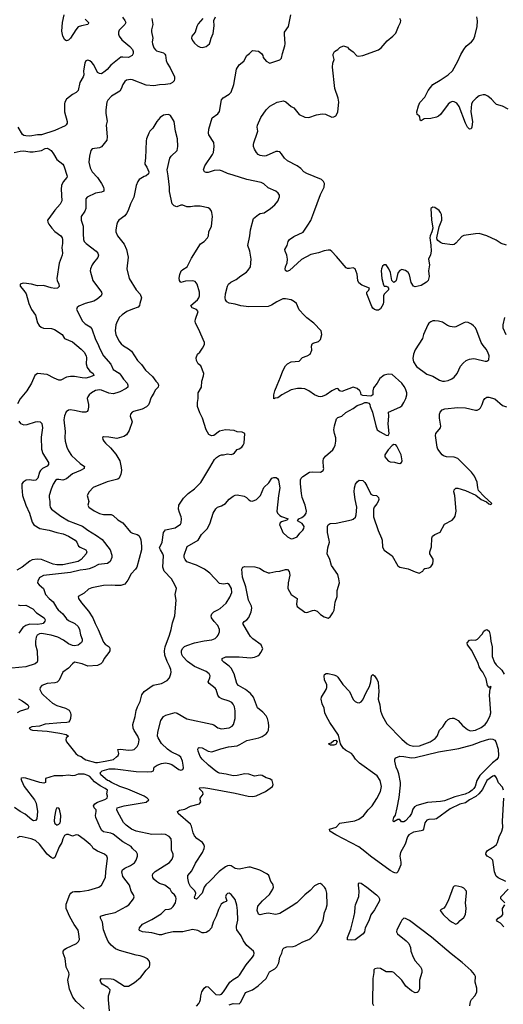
# Model space of a CAD drawing. Header units: inches. Extents: x 2001573 to 2220545, y 644482 to 846830.
# Tile 449 of 656: x 2102546 to 2107539, y 784462 to 794619. Entities that reach past the tile are written whole.
import ezdxf

# ---------------------------------------------------------------- set-up
doc = ezdxf.new("R2010")
doc.units = ezdxf.units.IN
doc.header["$MEASUREMENT"] = 0
doc.layers.add('C1708', color=7, linetype='Continuous')
doc.layers.add('C1709', color=7, linetype='Continuous')

msp = doc.modelspace()

# ---------------------------------------------------------------- linework, layer by layer
at = {"layer": 'C1708', "color": 5}
for points, elevation in [([(2103213, 790000), (2103211, 789990), (2103175, 789970), (2103090, 789934), (2103030, 789883), (2102990, 789870), (2102950, 789876), (2102930, 789875), (2102915, 789865), (2102890, 789827), (2102870, 789775), (2102851, 789710), (2102850, 789690), (2102857, 789650), (2102856, 789610), (2102860, 789590), (2102873, 789570), (2102970, 789498), (2103050, 789449), (2103194, 789394), (2103250, 789353), (2103340, 789300), (2103396, 789256), (2103479, 789150), (2103497, 789097), (2103498, 789070), (2103480, 789030), (2103453, 789010), (2103361, 788999), (2103309, 788971), (2103264, 788956), (2103230, 788947), (2103170, 788941), (2103070, 788917), (2102790, 788884), (2102759, 788870), (2102750, 788860), (2102734, 788830), (2102730, 788810), (2102746, 788790), (2102790, 788750), (2102812, 788690), (2102849, 788650), (2102893, 788613), (2102928, 788550), (2102944, 788530), (2102990, 788490), (2103030, 788439), (2103050, 788421), (2103114, 788390), (2103150, 788359), (2103164, 788330), (2103175, 788275), (2103190, 788230), (2103192, 788210), (2103185, 788195), (2103150, 788167), (2103110, 788159), (2103090, 788162), (2103050, 788180), (2102998, 788218), (2102941, 788250), (2102870, 788269), (2102770, 788287), (2102750, 788284), (2102726, 788270), (2102716, 788250), (2102709, 788209), (2102708, 788170), (2102725, 788110), (2102730, 788010), (2102726, 787990), (2102705, 787975), (2102610, 787943), (2102465, 787930)], 440), ([(2102803, 790000), (2102781, 789990), (2102761, 789970), (2102750, 789950), (2102733, 789890), (2102714, 789870), (2102690, 789866), (2102648, 789872), (2102612, 789868), (2102582, 789850), (2102568, 789830), (2102567, 789793), (2102575, 789710), (2102609, 789610), (2102647, 789527), (2102675, 789435), (2102692, 789410), (2102753, 789370), (2102850, 789354), (2102930, 789329), (2102995, 789315), (2103050, 789290), (2103119, 789250), (2103135, 789230), (2103152, 789190), (2103170, 789177), (2103230, 789150), (2103239, 789130), (2103232, 789110), (2103180, 789050), (2103151, 789030), (2102990, 788997), (2102930, 788997), (2102890, 789004), (2102770, 789052), (2102727, 789053), (2102674, 789046), (2102650, 789035), (2102570, 788970), (2102518, 788942)], 420), ([(2103592, 790000), (2103596, 789970), (2103590, 789930), (2103572, 789890), (2103559, 789881), (2103448, 789852), (2103305, 789795), (2103262, 789750), (2103244, 789710), (2103258, 789650), (2103250, 789610), (2103259, 789590), (2103314, 789554), (2103370, 789524), (2103410, 789515), (2103490, 789514), (2103510, 789506), (2103559, 789459), (2103610, 789430), (2103690, 789332), (2103710, 789321), (2103759, 789310), (2103777, 789297), (2103790, 789275), (2103795, 789255), (2103804, 789190), (2103803, 789150), (2103754, 788970), (2103742, 788950), (2103697, 788903), (2103663, 788837), (2103630, 788798), (2103590, 788783), (2103530, 788781), (2103490, 788786), (2103410, 788782), (2103290, 788760), (2103255, 788745), (2103210, 788704), (2103151, 788670), (2103153, 788650), (2103183, 788603), (2103257, 788517), (2103300, 788450), (2103325, 788390), (2103357, 788330), (2103410, 788198), (2103430, 788176), (2103468, 788150), (2103476, 788136), (2103475, 788110), (2103466, 788090), (2103419, 788030), (2103401, 787990), (2103385, 787975), (2103350, 787959), (2103250, 787950), (2103190, 787976), (2103110, 787990), (2103090, 787976), (2103050, 787931), (2102990, 787890), (2102954, 787806), (2102934, 787786), (2102910, 787777), (2102830, 787770), (2102776, 787750), (2102756, 787730), (2102755, 787710), (2102773, 787670), (2102790, 787651), (2102886, 787570), (2102930, 787544), (2103018, 787518), (2103056, 787496), (2103070, 787470), (2103073, 787450), (2103072, 787410), (2103065, 787390), (2103050, 787374), (2103031, 787369), (2102970, 787367), (2102810, 787351), (2102750, 787331), (2102670, 787325), (2102644, 787310), (2102658, 787298), (2102678, 787290), (2102830, 787280), (2102959, 787259), (2103024, 787244), (2103051, 787230), (2103026, 787210), (2103023, 787190), (2103029, 787170), (2103125, 787050), (2103149, 787030), (2103179, 787019), (2103210, 786994), (2103230, 786985), (2103330, 786958), (2103350, 786957), (2103430, 786969), (2103513, 786987), (2103546, 787014), (2103563, 787030), (2103570, 787050), (2103559, 787090), (2103586, 787094), (2103670, 787084), (2103710, 787086), (2103728, 787092), (2103757, 787123), (2103774, 787150), (2103778, 787190), (2103764, 787230), (2103726, 787286), (2103716, 787310), (2103714, 787350), (2103737, 787430), (2103747, 787493), (2103761, 787530), (2103790, 787586), (2103806, 787654), (2103831, 787689), (2103924, 787756), (2104010, 787773), (2104070, 787803), (2104091, 787829), (2104106, 787870), (2104110, 787890), (2104105, 787915), (2104094, 787950), (2104070, 787999), (2104045, 788065), (2104040, 788110), (2104047, 788150), (2104093, 788270), (2104111, 788330), (2104123, 788397), (2104148, 788470), (2104161, 788630), (2104150, 788690), (2104164, 788750), (2104149, 788790), (2104114, 788850), (2104038, 788930), (2104025, 788970), (2104030, 789090), (2104024, 789110), (2103998, 789150), (2103990, 789170), (2104018, 789230), (2104031, 789330), (2104050, 789358), (2104150, 789379), (2104205, 789415), (2104214, 789430), (2104217, 789470), (2104214, 789490), (2104195, 789535), (2104186, 789570), (2104190, 789610), (2104237, 789683), (2104284, 789730), (2104350, 789780), (2104415, 789845), (2104508, 790000)], 460), ([(2104370, 784444), (2104397, 784470), (2104406, 784490), (2104413, 784513), (2104415, 784550), (2104427, 784590), (2104450, 784628), (2104470, 784645), (2104490, 784642), (2104570, 784562), (2104610, 784560), (2104630, 784568), (2104650, 784590), (2104715, 784690), (2104750, 784720), (2104801, 784750), (2104816, 784764), (2104883, 784870), (2104951, 784949), (2104962, 784970), (2104966, 784990), (2104961, 785010), (2104890, 785070), (2104857, 785117), (2104831, 785170), (2104788, 785230), (2104783, 785250), (2104785, 785270), (2104797, 785330), (2104796, 785430), (2104786, 785486), (2104770, 785542), (2104730, 785596), (2104710, 785609), (2104690, 785606), (2104678, 785590), (2104671, 785570), (2104686, 785530), (2104678, 785522), (2104650, 785514), (2104626, 785494), (2104598, 785442), (2104574, 785370), (2104542, 785310), (2104526, 785250), (2104500, 785220), (2104470, 785202), (2104450, 785198), (2104430, 785201), (2104385, 785225), (2104330, 785235), (2104230, 785209), (2104130, 785211), (2104050, 785192), (2104010, 785178), (2103990, 785178), (2103910, 785199), (2103814, 785210), (2103784, 785224), (2103779, 785230), (2103783, 785250), (2103815, 785290), (2103910, 785338), (2104005, 785395), (2104050, 785440), (2104090, 785445), (2104110, 785452), (2104130, 785470), (2104153, 785510), (2104160, 785550), (2104157, 785570), (2104145, 785590), (2104117, 785617), (2104098, 785650), (2104044, 785690), (2103990, 785710), (2103957, 785730), (2103932, 785752), (2103921, 785770), (2103916, 785790), (2103922, 785810), (2103946, 785834), (2104094, 785926), (2104119, 785961), (2104129, 785990), (2104129, 786010), (2104114, 786054), (2104114, 786130), (2104108, 786168), (2104090, 786194), (2104050, 786214), (2104010, 786218), (2103910, 786213), (2103750, 786248), (2103701, 786270), (2103644, 786310), (2103618, 786338), (2103554, 786450), (2103548, 786470), (2103552, 786490), (2103626, 786510), (2103850, 786548), (2103880, 786570), (2103862, 786590), (2103830, 786610), (2103661, 786681), (2103578, 786710), (2103492, 786750), (2103467, 786767), (2103454, 786770), (2103382, 786830), (2103375, 786850), (2103398, 786870), (2103470, 786890), (2103532, 786890), (2103750, 786863), (2103870, 786860), (2103910, 786864), (2103927, 786870), (2103934, 786910), (2103943, 786917), (2103965, 786930), (2104010, 786946), (2104050, 786952), (2104087, 786947), (2104117, 786937), (2104190, 786883), (2104210, 786877), (2104230, 786883), (2104237, 786903), (2104235, 786930), (2104226, 786970), (2104210, 787011), (2104189, 787030), (2104110, 787066), (2104073, 787093), (2104010, 787152), (2103976, 787210), (2103970, 787230), (2103971, 787270), (2104002, 787390), (2104030, 787430), (2104055, 787445), (2104150, 787472), (2104170, 787465), (2104270, 787407), (2104530, 787353), (2104550, 787344), (2104593, 787313), (2104630, 787303), (2104710, 787313), (2104738, 787330), (2104754, 787350), (2104770, 787410), (2104771, 787490), (2104762, 787530), (2104750, 787559), (2104735, 787575), (2104710, 787590), (2104634, 787614), (2104608, 787628), (2104592, 787652), (2104574, 787710), (2104565, 787725), (2104503, 787770), (2104490, 787790), (2104510, 787830), (2104514, 787850), (2104503, 787870), (2104470, 787895), (2104350, 787946), (2104278, 787998), (2104229, 788050), (2104219, 788070), (2104215, 788090), (2104218, 788110), (2104228, 788132), (2104247, 788153), (2104270, 788164), (2104350, 788192), (2104450, 788213), (2104530, 788221), (2104564, 788236), (2104584, 788256), (2104595, 788270), (2104610, 788306), (2104610, 788330), (2104590, 788370), (2104554, 788410), (2104527, 788450), (2104524, 788470), (2104530, 788490), (2104550, 788512), (2104592, 788530), (2104615, 788545), (2104678, 788602), (2104717, 788663), (2104736, 788710), (2104732, 788752), (2104710, 788792), (2104690, 788802), (2104650, 788795), (2104610, 788804), (2104508, 788910), (2104454, 788950), (2104370, 788991), (2104270, 789028), (2104253, 789050), (2104245, 789070), (2104244, 789096), (2104274, 789186), (2104389, 789251), (2104422, 789310), (2104484, 789370), (2104513, 789430), (2104542, 789530), (2104570, 789574), (2104588, 789592), (2104630, 789604), (2104670, 789628), (2104710, 789673), (2104750, 789705), (2104770, 789715), (2104790, 789719), (2104863, 789703), (2104887, 789690), (2104910, 789665), (2104930, 789656), (2104950, 789653), (2104990, 789668), (2105031, 789710), (2105067, 789793), (2105117, 789843), (2105150, 789890), (2105170, 789897), (2105195, 789895), (2105208, 789888), (2105218, 789870), (2105233, 789790), (2105218, 789710), (2105200, 789550), (2105207, 789530), (2105230, 789505), (2105250, 789494), (2105318, 789470), (2105303, 789457), (2105250, 789440), (2105236, 789430), (2105228, 789410), (2105230, 789405), (2105262, 789330), (2105310, 789285), (2105350, 789265), (2105370, 789268), (2105410, 789285), (2105438, 789322), (2105470, 789354), (2105481, 789370), (2105484, 789390), (2105461, 789421), (2105414, 789450), (2105429, 789470), (2105457, 789483), (2105491, 789509), (2105503, 789530), (2105506, 789550), (2105494, 789610), (2105462, 789690), (2105454, 789730), (2105444, 789830), (2105446, 789874), (2105452, 789890), (2105470, 789908), (2105538, 789950), (2105570, 789956), (2105650, 789952), (2105670, 789961), (2105678, 789970), (2105685, 789990), (2105684, 790000)], 440), ([(2104710, 784458), (2104750, 784470), (2104813, 784467), (2104830, 784484), (2104877, 784583), (2104950, 784611), (2105007, 784653), (2105089, 784730), (2105124, 784796), (2105179, 784830), (2105199, 784850), (2105221, 784890), (2105231, 784950), (2105251, 784990), (2105264, 785030), (2105276, 785044), (2105304, 785056), (2105370, 785059), (2105394, 785066), (2105470, 785106), (2105530, 785130), (2105550, 785145), (2105613, 785207), (2105659, 785281), (2105678, 785330), (2105692, 785408), (2105711, 785450), (2105720, 785490), (2105716, 785610), (2105705, 785650), (2105694, 785670), (2105670, 785696), (2105650, 785707), (2105630, 785706), (2105590, 785685), (2105544, 785636), (2105490, 785591), (2105406, 785510), (2105350, 785470), (2105230, 785398), (2105190, 785390), (2105110, 785402), (2105070, 785397), (2105030, 785385), (2105011, 785391), (2104998, 785430), (2105006, 785474), (2105051, 785529), (2105126, 785594), (2105159, 785650), (2105165, 785670), (2105164, 785690), (2105155, 785710), (2105137, 785730), (2105117, 785790), (2105098, 785810), (2105026, 785846), (2104930, 785876), (2104910, 785876), (2104810, 785857), (2104770, 785865), (2104730, 785892), (2104710, 785895), (2104690, 785891), (2104670, 785879), (2104606, 785834), (2104510, 785733), (2104466, 785694), (2104451, 785670), (2104430, 785610), (2104370, 785546), (2104353, 785553), (2104352, 785570), (2104361, 785590), (2104363, 785610), (2104353, 785633), (2104310, 785677), (2104292, 785712), (2104282, 785762), (2104282, 785790), (2104322, 785838), (2104362, 785918), (2104433, 786030), (2104450, 786070), (2104453, 786090), (2104448, 786110), (2104432, 786130), (2104373, 786173), (2104350, 786199), (2104337, 786230), (2104320, 786300), (2104310, 786320), (2104181, 786430), (2104175, 786450), (2104196, 786464), (2104250, 786475), (2104310, 786505), (2104401, 786530), (2104416, 786550), (2104409, 786570), (2104410, 786590), (2104441, 786630), (2104435, 786650), (2104398, 786690), (2104404, 786696), (2104442, 786698), (2104510, 786690), (2104770, 786641), (2104905, 786610), (2104953, 786607), (2104987, 786613), (2105083, 786657), (2105157, 786710), (2105164, 786730), (2105152, 786770), (2105130, 786787), (2105090, 786797), (2105050, 786821), (2105030, 786827), (2104970, 786816), (2104910, 786835), (2104870, 786839), (2104790, 786821), (2104750, 786818), (2104678, 786838), (2104610, 786845), (2104598, 786850), (2104570, 786867), (2104495, 786930), (2104431, 786990), (2104410, 787020), (2104388, 787072), (2104386, 787094), (2104392, 787108), (2104398, 787110), (2104430, 787107), (2104490, 787075), (2104530, 787068), (2104621, 787099), (2104703, 787117), (2104790, 787130), (2104818, 787142), (2104890, 787183), (2105013, 787210), (2105050, 787224), (2105089, 787251), (2105105, 787270), (2105113, 787290), (2105118, 787330), (2105115, 787370), (2105105, 787410), (2105090, 787437), (2105057, 787477), (2105002, 787522), (2104958, 787630), (2104930, 787670), (2104878, 787710), (2104805, 787750), (2104786, 787770), (2104761, 787870), (2104730, 787930), (2104710, 787952), (2104653, 787990), (2104637, 788010), (2104635, 788030), (2104674, 788046), (2104810, 788046), (2104930, 788036), (2104970, 788042), (2105004, 788056), (2105022, 788070), (2105037, 788090), (2105055, 788130), (2105039, 788170), (2104953, 788233), (2104930, 788258), (2104910, 788285), (2104851, 788390), (2104862, 788410), (2104890, 788428), (2104910, 788454), (2104934, 788510), (2104941, 788550), (2104938, 788570), (2104909, 788630), (2104879, 788770), (2104845, 788870), (2104838, 788950), (2104850, 788970), (2104870, 788979), (2104975, 788975), (2105021, 788961), (2105070, 788930), (2105112, 788912), (2105130, 788912), (2105190, 788927), (2105230, 788930), (2105290, 788949), (2105310, 788946), (2105328, 788928), (2105334, 788890), (2105317, 788810), (2105315, 788750), (2105350, 788690), (2105410, 788650), (2105402, 788590), (2105410, 788566), (2105490, 788508), (2105510, 788503), (2105570, 788526), (2105590, 788527), (2105617, 788517), (2105650, 788485), (2105690, 788459), (2105730, 788445), (2105750, 788459), (2105780, 788500), (2105793, 788527), (2105803, 788610), (2105823, 788670), (2105825, 788730), (2105847, 788810), (2105842, 788850), (2105830, 788897), (2105764, 788990), (2105747, 789050), (2105719, 789110), (2105726, 789170), (2105743, 789230), (2105742, 789250), (2105723, 789330), (2105723, 789390), (2105732, 789408), (2105750, 789423), (2105813, 789427), (2105970, 789461), (2105990, 789466), (2106012, 789488), (2106021, 789510), (2106026, 789590), (2106008, 789670), (2106000, 789750), (2106002, 789790), (2106012, 789828), (2106030, 789853), (2106050, 789870), (2106090, 789866), (2106110, 789844), (2106130, 789811), (2106170, 789724), (2106190, 789713), (2106230, 789710), (2106251, 789691), (2106253, 789670), (2106247, 789650), (2106234, 789626), (2106204, 789590), (2106198, 789570), (2106199, 789490), (2106245, 789350), (2106281, 789270), (2106287, 789250), (2106290, 789178), (2106307, 789147), (2106390, 789088), (2106450, 788987), (2106470, 788973), (2106556, 788956), (2106630, 788922), (2106670, 788911), (2106709, 788931), (2106719, 788950), (2106730, 788957), (2106770, 788964), (2106790, 788975), (2106810, 789005), (2106816, 789036), (2106814, 789054), (2106780, 789110), (2106780, 789130), (2106798, 789182), (2106800, 789270), (2106806, 789290), (2106830, 789310), (2106888, 789332), (2106930, 789414), (2107010, 789457), (2107030, 789479), (2107041, 789499), (2107051, 789550), (2107037, 789710), (2107028, 789750), (2107030, 789771), (2107050, 789785), (2107070, 789788), (2107150, 789763), (2107255, 789715), (2107310, 789671), (2107366, 789646), (2107390, 789624), (2107410, 789618), (2107419, 789630), (2107341, 789701), (2107284, 789764), (2107276, 789790), (2107270, 789849), (2107242, 789910), (2107210, 789950), (2107161, 790000)], 420), ([(2102530, 788582), (2102550, 788577), (2102610, 788579), (2102683, 788543), (2102721, 788501), (2102798, 788450), (2102808, 788430), (2102806, 788414), (2102788, 788392), (2102774, 788386), (2102730, 788381), (2102650, 788384), (2102610, 788371), (2102580, 788350), (2102536, 788290)], 420), ([(2107540, 786670), (2107530, 786704), (2107490, 786747), (2107470, 786798), (2107450, 786824), (2107430, 786816), (2107370, 786770), (2107323, 786677), (2107287, 786633), (2107255, 786605), (2107191, 786570), (2107150, 786540), (2107090, 786526), (2106990, 786479), (2106850, 786377), (2106830, 786371), (2106770, 786370), (2106750, 786362), (2106730, 786335), (2106715, 786270), (2106703, 786257), (2106689, 786251), (2106610, 786239), (2106565, 786210), (2106551, 786190), (2106524, 786116), (2106478, 786030), (2106472, 785990), (2106482, 785930), (2106480, 785900), (2106451, 785829), (2106441, 785819), (2106430, 785816), (2106410, 785822), (2106370, 785842), (2106169, 785989), (2106110, 786040), (2106047, 786087), (2105808, 786210), (2105748, 786250), (2105743, 786270), (2105812, 786288), (2105850, 786331), (2106005, 786355), (2106047, 786373), (2106095, 786405), (2106142, 786470), (2106184, 786510), (2106234, 786586), (2106270, 786657), (2106282, 786710), (2106269, 786770), (2106238, 786818), (2106054, 786950), (2106014, 786990), (2105990, 787030), (2105972, 787050), (2105910, 787084), (2105886, 787106), (2105857, 787150), (2105838, 787238), (2105746, 787370), (2105712, 787430), (2105695, 787470), (2105690, 787518), (2105670, 787562), (2105658, 787610), (2105660, 787630), (2105710, 787710), (2105717, 787730), (2105717, 787757), (2105693, 787810), (2105689, 787851), (2105694, 787866), (2105710, 787874), (2105730, 787875), (2105790, 787862), (2105815, 787850), (2105830, 787836), (2105882, 787762), (2105950, 787690), (2105990, 787606), (2106010, 787585), (2106030, 787574), (2106050, 787572), (2106070, 787581), (2106090, 787602), (2106122, 787678), (2106158, 787742), (2106172, 787788), (2106179, 787850), (2106190, 787863), (2106210, 787850), (2106237, 787810), (2106246, 787786), (2106252, 787690), (2106248, 787610), (2106264, 787550), (2106272, 787490), (2106293, 787433), (2106337, 787357), (2106490, 787198), (2106546, 787150), (2106570, 787136), (2106610, 787125), (2106672, 787128), (2106785, 787170), (2106834, 787206), (2106855, 787230), (2106881, 787290), (2106915, 787325), (2106950, 787379), (2106970, 787399), (2106991, 787409), (2107010, 787414), (2107027, 787413), (2107050, 787404), (2107072, 787390), (2107119, 787339), (2107170, 787298), (2107190, 787286), (2107204, 787284), (2107250, 787290), (2107310, 787318), (2107351, 787349), (2107367, 787373), (2107399, 787430), (2107409, 787470), (2107397, 787650), (2107404, 787716), (2107415, 787735), (2107410, 787739), (2107391, 787729), (2107375, 787750), (2107361, 787821), (2107327, 787887), (2107310, 787908), (2107290, 787945), (2107279, 787979), (2107212, 788112), (2107170, 788170), (2107164, 788190), (2107190, 788217), (2107210, 788222), (2107250, 788218), (2107272, 788228), (2107321, 788279), (2107336, 788310), (2107350, 788322), (2107370, 788327), (2107392, 788312), (2107403, 788270), (2107409, 788210), (2107422, 788150), (2107422, 788050), (2107448, 787988), (2107464, 787964), (2107525, 787910), (2107547, 787867)], 380), ([(2102532, 787612), (2102573, 787593), (2102607, 787570), (2102630, 787550), (2102639, 787530), (2102631, 787509), (2102550, 787487), (2102520, 787470)], 440), ([(2103474, 784394), (2103461, 784510), (2103463, 784550), (2103478, 784590), (2103479, 784610), (2103456, 784636), (2103396, 784670), (2103382, 784690), (2103378, 784710), (2103390, 784730), (2103490, 784726), (2103510, 784723), (2103530, 784713), (2103628, 784648), (2103670, 784650), (2103730, 784686), (2103797, 784743), (2103850, 784816), (2103885, 784850), (2103889, 784870), (2103889, 784890), (2103881, 784910), (2103866, 784930), (2103832, 784950), (2103790, 784964), (2103750, 784970), (2103576, 785016), (2103536, 785036), (2103490, 785072), (2103459, 785110), (2103438, 785158), (2103411, 785230), (2103401, 785310), (2103381, 785350), (2103379, 785370), (2103434, 785390), (2103530, 785409), (2103644, 785470), (2103672, 785490), (2103721, 785550), (2103726, 785570), (2103720, 785590), (2103698, 785630), (2103679, 785690), (2103610, 785780), (2103600, 785830), (2103608, 785850), (2103630, 785867), (2103690, 785894), (2103730, 785923), (2103750, 785950), (2103762, 785990), (2103763, 786010), (2103752, 786032), (2103712, 786070), (2103698, 786090), (2103610, 786139), (2103510, 786219), (2103488, 786228), (2103410, 786241), (2103394, 786254), (2103379, 786279), (2103331, 786390), (2103327, 786410), (2103336, 786450), (2103334, 786470), (2103315, 786490), (2103309, 786510), (2103322, 786530), (2103350, 786548), (2103424, 786576), (2103450, 786590), (2103451, 786610), (2103447, 786633), (2103454, 786670), (2103428, 786690), (2103376, 786716), (2103319, 786759), (2103270, 786811), (2103250, 786823), (2103210, 786837), (2103150, 786838), (2103116, 786824), (2103090, 786820), (2103050, 786827), (2102990, 786820), (2102902, 786818), (2102811, 786790), (2102813, 786750), (2102795, 786745), (2102753, 786750), (2102610, 786796), (2102590, 786799), (2102564, 786796), (2102558, 786790), (2102564, 786770), (2102593, 786710), (2102698, 786570), (2102716, 786536), (2102728, 786450), (2102724, 786376), (2102710, 786357), (2102690, 786356), (2102670, 786364), (2102603, 786423), (2102550, 786450), (2102492, 786492)], 460), ([(2107563, 785730), (2107487, 785767), (2107464, 785784), (2107447, 785830), (2107430, 785950), (2107411, 785970), (2107372, 785992), (2107359, 786010), (2107360, 786030), (2107377, 786050), (2107444, 786090), (2107470, 786112), (2107480, 786130), (2107497, 786190), (2107524, 786250), (2107533, 786287), (2107530, 786350), (2107544, 786590)], 380), ([(2103210, 784417), (2103130, 784490), (2103096, 784536), (2103059, 784619), (2103044, 784710), (2103055, 784770), (2103053, 784790), (2103026, 784846), (2103014, 784934), (2102996, 784990), (2102995, 785010), (2103013, 785030), (2103030, 785040), (2103134, 785090), (2103154, 785110), (2103162, 785130), (2103158, 785190), (2103148, 785228), (2103107, 785287), (2103064, 785364), (2103026, 785450), (2103025, 785495), (2103065, 785595), (2103074, 785610), (2103090, 785622), (2103110, 785626), (2103170, 785626), (2103261, 785639), (2103362, 785670), (2103389, 785690), (2103433, 785770), (2103434, 785830), (2103451, 785969), (2103444, 785990), (2103423, 786010), (2103350, 786042), (2103320, 786060), (2103305, 786070), (2103294, 786090), (2103275, 786110), (2103210, 786163), (2103150, 786207), (2103130, 786212), (2103090, 786196), (2103050, 786213), (2103030, 786213), (2103010, 786202), (2102990, 786169), (2102980, 786130), (2102952, 786088), (2102910, 785978), (2102890, 785967), (2102870, 785978), (2102830, 786010), (2102750, 786113), (2102710, 786151), (2102664, 786170), (2102570, 786190), (2102548, 786192), (2102521, 786179)], 480), ([(2107553, 785510), (2107514, 785550), (2107514, 785570), (2107590, 785650)], 380), ([(2107543, 785263), (2107510, 785301), (2107478, 785318), (2107469, 785329), (2107485, 785350), (2107524, 785376), (2107535, 785390), (2107529, 785450), (2107553, 785490)], 380), ([(2107193, 784447), (2107199, 784490), (2107210, 784512), (2107248, 784552), (2107264, 784590), (2107266, 784630), (2107247, 784690), (2107251, 784750), (2107242, 784770), (2107206, 784810), (2107114, 784894), (2107002, 784982), (2106796, 785156), (2106570, 785326), (2106530, 785347), (2106510, 785350), (2106490, 785330), (2106479, 785310), (2106438, 785230), (2106436, 785210), (2106446, 785190), (2106536, 785116), (2106562, 785090), (2106581, 785050), (2106584, 785010), (2106607, 784950), (2106630, 784912), (2106685, 784850), (2106695, 784830), (2106699, 784810), (2106697, 784790), (2106672, 784710), (2106674, 784630), (2106670, 784610), (2106659, 784590), (2106650, 784584), (2106630, 784582), (2106590, 784601), (2106533, 784650), (2106490, 784711), (2106410, 784791), (2106390, 784796), (2106330, 784798), (2106270, 784833), (2106244, 784836), (2106211, 784829), (2106202, 784818), (2106203, 784790), (2106190, 784730), (2106189, 784470), (2106197, 784450)], 420)]:
    msp.add_lwpolyline(points, dxfattribs=dict(at, elevation=elevation))
for points, elevation in [([(2105790, 787134), (2105755, 787135), (2105735, 787150), (2105760, 787160), (2105790, 787182), (2105810, 787188), (2105825, 787170), (2105810, 787144)], 380), ([(2106486, 786346), (2106469, 786369), (2106450, 786369), (2106410, 786346), (2106402, 786350), (2106401, 786361), (2106408, 786390), (2106425, 786415), (2106444, 786490), (2106465, 786595), (2106477, 786723), (2106477, 786750), (2106460, 786840), (2106451, 786871), (2106431, 786910), (2106418, 786970), (2106419, 786990), (2106430, 787006), (2106470, 787022), (2106510, 787020), (2106590, 787005), (2106630, 787007), (2106870, 787066), (2107078, 787102), (2107221, 787139), (2107310, 787174), (2107390, 787199), (2107410, 787202), (2107430, 787199), (2107450, 787187), (2107460, 787170), (2107487, 787093), (2107489, 787030), (2107486, 787010), (2107472, 786988), (2107426, 786954), (2107298, 786822), (2107266, 786770), (2107247, 786710), (2107236, 786690), (2107217, 786670), (2107189, 786650), (2107144, 786630), (2107039, 786601), (2106930, 786562), (2106890, 786555), (2106755, 786545), (2106646, 786514), (2106621, 786499), (2106604, 786476), (2106590, 786429), (2106570, 786400), (2106530, 786356), (2106510, 786346)], 360), ([(2102930, 786490), (2102919, 786470), (2102905, 786395), (2102903, 786350), (2102908, 786328), (2102919, 786319), (2102930, 786312), (2102950, 786320), (2102964, 786336), (2102968, 786352), (2102969, 786410), (2102956, 786476), (2102950, 786486)], 480), ([(2105970, 785123), (2105930, 785129), (2105930, 785150), (2105963, 785237), (2105997, 785363), (2106007, 785410), (2106008, 785468), (2106013, 785490), (2106047, 785573), (2106051, 785630), (2106042, 785690), (2106045, 785710), (2106050, 785715), (2106070, 785712), (2106130, 785671), (2106231, 785590), (2106250, 785570), (2106261, 785550), (2106260, 785530), (2106210, 785438), (2106170, 785386), (2106150, 785325), (2106114, 785250), (2106107, 785210), (2106093, 785190), (2106010, 785126)], 380), ([(2107050, 785685), (2107030, 785682), (2107020, 785670), (2106970, 785530), (2106939, 785470), (2106926, 785454), (2106898, 785442), (2106887, 785430), (2106918, 785390), (2106980, 785330), (2107010, 785308), (2107050, 785289), (2107070, 785300), (2107092, 785328), (2107130, 785358), (2107150, 785390), (2107156, 785450), (2107150, 785510), (2107160, 785610), (2107158, 785630), (2107130, 785662), (2107110, 785672)], 420)]:
    msp.add_lwpolyline(points, close=True, dxfattribs=dict(at, elevation=elevation))
at = {"layer": 'C1709', "color": 5}
for points, elevation in [([(2103223, 794623), (2103256, 794590), (2103256, 794584), (2103250, 794570), (2103183, 794557), (2103150, 794544), (2103124, 794516), (2103070, 794429), (2103050, 794408), (2103030, 794401), (2103011, 794411), (2102990, 794450), (2102982, 794502), (2102987, 794590), (2103006, 794670)], 380), ([(2105684, 790000), (2105680, 790070), (2105684, 790090), (2105704, 790116), (2105778, 790182), (2105790, 790199), (2105802, 790230), (2105810, 790270), (2105810, 790306), (2105795, 790350), (2105790, 790390), (2105795, 790430), (2105817, 790503), (2105830, 790515), (2105870, 790530), (2105913, 790566), (2105989, 790610), (2106030, 790640), (2106083, 790657), (2106110, 790671), (2106131, 790671), (2106150, 790665), (2106161, 790650), (2106163, 790630), (2106189, 790569), (2106222, 790430), (2106238, 790390), (2106267, 790367), (2106330, 790335), (2106350, 790331), (2106359, 790350), (2106349, 790450), (2106358, 790530), (2106354, 790570), (2106470, 790622), (2106490, 790636), (2106513, 790670), (2106531, 790710), (2106541, 790750), (2106541, 790770), (2106530, 790810), (2106516, 790836), (2106490, 790870), (2106390, 790959), (2106350, 790961), (2106310, 790953), (2106263, 790917), (2106236, 790870), (2106198, 790822), (2106190, 790790), (2106191, 790749), (2106170, 790735), (2106090, 790742), (2106070, 790749), (2106069, 790770), (2106057, 790790), (2106030, 790815), (2105990, 790829), (2105870, 790785), (2105852, 790792), (2105830, 790813), (2105810, 790812), (2105770, 790792), (2105710, 790748), (2105670, 790731), (2105650, 790730), (2105630, 790733), (2105590, 790750), (2105530, 790791), (2105490, 790810), (2105456, 790816), (2105415, 790815), (2105350, 790801), (2105252, 790748), (2105210, 790719), (2105184, 790716), (2105169, 790709), (2105169, 790749), (2105181, 790790), (2105203, 790850), (2105240, 790930), (2105262, 790998), (2105289, 791050), (2105309, 791070), (2105350, 791090), (2105430, 791098), (2105464, 791136), (2105514, 791150), (2105544, 791170), (2105563, 791210), (2105560, 791250), (2105565, 791275), (2105577, 791283), (2105630, 791298), (2105650, 791319), (2105664, 791370), (2105659, 791410), (2105584, 791490), (2105510, 791545), (2105484, 791570), (2105430, 791627), (2105402, 791690), (2105384, 791710), (2105350, 791729), (2105290, 791741), (2105262, 791738), (2105202, 791710), (2105147, 791673), (2105110, 791662), (2104910, 791656), (2104828, 791668), (2104770, 791685), (2104710, 791696), (2104685, 791710), (2104670, 791730), (2104667, 791750), (2104670, 791790), (2104691, 791869), (2104702, 791890), (2104726, 791910), (2104782, 791938), (2104830, 791977), (2104886, 792014), (2104906, 792034), (2104927, 792070), (2104936, 792150), (2104921, 792230), (2104901, 792290), (2104922, 792390), (2104930, 792450), (2104960, 792570), (2105010, 792610), (2105030, 792619), (2105070, 792626), (2105135, 792670), (2105179, 792710), (2105210, 792747), (2105229, 792791), (2105227, 792810), (2105215, 792830), (2105190, 792850), (2105110, 792886), (2105066, 792926), (2105040, 792940), (2104891, 792971), (2104750, 793017), (2104690, 793031), (2104638, 793058), (2104610, 793066), (2104555, 793065), (2104490, 793042), (2104470, 793043), (2104454, 793050), (2104445, 793070), (2104450, 793091), (2104458, 793110), (2104536, 793230), (2104545, 793250), (2104554, 793310), (2104550, 793352), (2104500, 793430), (2104495, 793450), (2104498, 793490), (2104534, 793606), (2104590, 793649), (2104608, 793672), (2104628, 793792), (2104648, 793812), (2104709, 793851), (2104730, 793873), (2104756, 793950), (2104785, 794110), (2104810, 794153), (2104861, 794190), (2104890, 794251), (2104918, 794270), (2104950, 794302), (2105010, 794295), (2105041, 794270), (2105055, 794250), (2105061, 794230), (2105090, 794191), (2105130, 794171), (2105230, 794204), (2105250, 794221), (2105258, 794270), (2105283, 794350), (2105285, 794370), (2105278, 794470), (2105281, 794490), (2105322, 794550), (2105344, 794670)], 440), ([(2103606, 794646), (2103633, 794610), (2103640, 794590), (2103631, 794570), (2103573, 794510), (2103566, 794490), (2103567, 794470), (2103573, 794450), (2103601, 794410), (2103683, 794343), (2103709, 794310), (2103717, 794290), (2103718, 794270), (2103708, 794250), (2103670, 794228), (2103610, 794234), (2103590, 794231), (2103487, 794150), (2103450, 794105), (2103430, 794087), (2103390, 794062), (2103370, 794064), (2103350, 794076), (2103310, 794152), (2103290, 794179), (2103270, 794194), (2103250, 794200), (2103230, 794193), (2103219, 794170), (2103205, 794090), (2103207, 794050), (2103201, 794030), (2103168, 793972), (2103151, 793889), (2103130, 793868), (2103090, 793848), (2103030, 793800), (2103012, 793770), (2103008, 793750), (2103010, 793670), (2103035, 793570), (2103036, 793550), (2103027, 793533), (2103016, 793524), (2102910, 793475), (2102770, 793432), (2102730, 793431), (2102650, 793419), (2102610, 793420), (2102590, 793425), (2102576, 793436), (2102530, 793512)], 420), ([(2103910, 794630), (2103920, 794570), (2103906, 794514), (2103906, 794494), (2103919, 794430), (2103914, 794390), (2103916, 794370), (2103930, 794330), (2103947, 794307), (2103959, 794299), (2104030, 794277), (2104045, 794265), (2104052, 794252), (2104059, 794199), (2104070, 794171), (2104101, 794121), (2104143, 794030), (2104145, 794010), (2104139, 793990), (2104124, 793970), (2104101, 793959), (2104051, 793949), (2103990, 793948), (2103930, 793936), (2103850, 793943), (2103710, 793998), (2103690, 794001), (2103650, 793995), (2103630, 793982), (2103610, 793952), (2103594, 793906), (2103578, 793882), (2103494, 793830), (2103455, 793790), (2103444, 793770), (2103435, 793690), (2103436, 793650), (2103448, 793572), (2103440, 793530), (2103448, 793410), (2103444, 793376), (2103390, 793307), (2103370, 793298), (2103293, 793287), (2103282, 793270), (2103265, 793210), (2103259, 793150), (2103273, 793090), (2103294, 793050), (2103349, 792990), (2103392, 792930), (2103410, 792890), (2103415, 792870), (2103413, 792850), (2103390, 792840), (2103330, 792831), (2103243, 792790), (2103230, 792770), (2103227, 792750), (2103228, 792670), (2103217, 792643), (2103182, 792590), (2103179, 792550), (2103200, 792490), (2103200, 792410), (2103206, 792350), (2103212, 792332), (2103232, 792312), (2103335, 792230), (2103352, 792210), (2103359, 792190), (2103354, 792166), (2103308, 792112), (2103294, 792090), (2103278, 792050), (2103274, 792030), (2103302, 791930), (2103389, 791810), (2103395, 791790), (2103387, 791770), (2103345, 791735), (2103310, 791717), (2103221, 791690), (2103156, 791664), (2103139, 791650), (2103131, 791630), (2103193, 791510), (2103221, 791481), (2103272, 791452), (2103290, 791430), (2103330, 791319), (2103355, 791270), (2103369, 791230), (2103410, 791150), (2103487, 791067), (2103510, 791009), (2103572, 790972), (2103591, 790951), (2103616, 790910), (2103655, 790870), (2103662, 790850), (2103662, 790830), (2103646, 790814), (2103578, 790782), (2103550, 790770), (2103510, 790761), (2103466, 790766), (2103390, 790797), (2103370, 790801), (2103330, 790794), (2103286, 790770), (2103262, 790750), (2103248, 790730), (2103242, 790710), (2103256, 790650), (2103257, 790623), (2103251, 790589), (2103243, 790577), (2103229, 790571), (2103191, 790569), (2103110, 790588), (2103067, 790593), (2103049, 790591), (2103026, 790574), (2103010, 790534), (2103003, 790490), (2103014, 790370), (2103012, 790310), (2103017, 790270), (2103034, 790210), (2103050, 790170), (2103082, 790122), (2103170, 790042), (2103216, 790010), (2103213, 790000)], 440), ([(2104435, 794630), (2104390, 794578), (2104373, 794550), (2104357, 794490), (2104324, 794450), (2104319, 794430), (2104330, 794403), (2104350, 794377), (2104381, 794350), (2104410, 794335), (2104430, 794333), (2104470, 794344), (2104504, 794370), (2104513, 794390), (2104521, 794430), (2104542, 794478), (2104555, 794555), (2104549, 794610), (2104566, 794650)], 460), ([(2107570, 792293), (2107518, 792310), (2107464, 792344), (2107370, 792388), (2107288, 792412), (2107250, 792411), (2107130, 792394), (2107110, 792383), (2107047, 792313), (2107030, 792301), (2107010, 792295), (2106911, 792311), (2106890, 792320), (2106861, 792341), (2106855, 792350), (2106852, 792370), (2106876, 792484), (2106904, 792550), (2106905, 792570), (2106900, 792610), (2106891, 792630), (2106875, 792650), (2106830, 792681), (2106810, 792684), (2106790, 792672), (2106796, 792556), (2106811, 792470), (2106802, 792430), (2106782, 792390), (2106779, 792370), (2106792, 792292), (2106793, 792230), (2106786, 792194), (2106768, 792150), (2106775, 792090), (2106768, 792030), (2106774, 791970), (2106762, 791930), (2106746, 791910), (2106690, 791877), (2106630, 791864), (2106610, 791869), (2106587, 791907), (2106570, 791988), (2106556, 792010), (2106530, 792033), (2106490, 792043), (2106470, 792033), (2106453, 792010), (2106445, 791990), (2106434, 791930), (2106430, 791922), (2106410, 791909), (2106389, 791929), (2106375, 792010), (2106358, 792050), (2106330, 792092), (2106310, 792092), (2106290, 792075), (2106280, 792050), (2106278, 792030), (2106286, 791950), (2106303, 791883), (2106310, 791872), (2106331, 791871), (2106344, 791864), (2106352, 791850), (2106352, 791832), (2106310, 791789), (2106301, 791770), (2106302, 791710), (2106297, 791683), (2106270, 791638), (2106250, 791622), (2106230, 791622), (2106210, 791629), (2106190, 791644), (2106180, 791660), (2106128, 791790), (2106130, 791810), (2106149, 791830), (2106157, 791850), (2106079, 791879), (2106046, 791906), (2106037, 791930), (2106030, 791994), (2106010, 792050), (2105990, 792060), (2105950, 792051), (2105930, 792051), (2105918, 792059), (2105818, 792178), (2105770, 792229), (2105750, 792242), (2105730, 792243), (2105690, 792235), (2105630, 792215), (2105550, 792196), (2105454, 792146), (2105330, 792031), (2105303, 792023), (2105291, 792031), (2105287, 792047), (2105289, 792071), (2105306, 792110), (2105311, 792150), (2105305, 792190), (2105286, 792230), (2105283, 792250), (2105307, 792290), (2105317, 792330), (2105330, 792350), (2105376, 792384), (2105471, 792429), (2105522, 792498), (2105551, 792549), (2105583, 792630), (2105650, 792817), (2105690, 792890), (2105692, 792930), (2105683, 792950), (2105662, 792970), (2105510, 793032), (2105481, 793050), (2105450, 793083), (2105410, 793113), (2105310, 793163), (2105281, 793190), (2105250, 793236), (2105230, 793255), (2105210, 793261), (2105190, 793259), (2105090, 793214), (2105070, 793210), (2105030, 793217), (2105007, 793230), (2104990, 793249), (2104970, 793285), (2104961, 793310), (2104960, 793330), (2104963, 793350), (2104999, 793450), (2105003, 793470), (2104998, 793510), (2105002, 793530), (2105037, 793610), (2105090, 793690), (2105130, 793727), (2105204, 793770), (2105270, 793781), (2105293, 793773), (2105350, 793722), (2105377, 793710), (2105430, 793642), (2105490, 793612), (2105530, 793610), (2105610, 793639), (2105669, 793649), (2105703, 793643), (2105770, 793615), (2105790, 793616), (2105810, 793627), (2105825, 793650), (2105830, 793670), (2105840, 793770), (2105833, 793810), (2105801, 793910), (2105776, 794130), (2105778, 794170), (2105794, 794210), (2105782, 794250), (2105783, 794263), (2105795, 794290), (2105830, 794311), (2105850, 794331), (2105890, 794351), (2105930, 794336), (2105942, 794322), (2105990, 794286), (2106027, 794247), (2106043, 794243), (2106090, 794250), (2106250, 794307), (2106278, 794330), (2106338, 794402), (2106399, 794450), (2106430, 794481), (2106456, 794550), (2106477, 794590), (2106479, 794610), (2106472, 794630)], 420), ([(2107590, 793696), (2107530, 793728), (2107470, 793744), (2107450, 793760), (2107418, 793798), (2107378, 793830), (2107350, 793843), (2107330, 793845), (2107290, 793832), (2107257, 793810), (2107225, 793775), (2107211, 793750), (2107205, 793670), (2107222, 793570), (2107214, 793510), (2107207, 793493), (2107190, 793489), (2107170, 793509), (2107150, 793550), (2107083, 793723), (2107058, 793758), (2107030, 793773), (2107010, 793774), (2106990, 793765), (2106971, 793749), (2106890, 793641), (2106870, 793623), (2106850, 793613), (2106790, 793600), (2106722, 793598), (2106690, 793575), (2106681, 793581), (2106677, 793617), (2106669, 793629), (2106650, 793642), (2106647, 793667), (2106662, 793730), (2106676, 793764), (2106730, 793821), (2106764, 793890), (2106810, 793950), (2106886, 793994), (2106970, 794050), (2107014, 794090), (2107070, 794190), (2107099, 794261), (2107130, 794310), (2107155, 794345), (2107210, 794391), (2107230, 794414), (2107243, 794450), (2107268, 794550), (2107272, 794608), (2107267, 794650)], 380), ([(2104508, 790000), (2104558, 790082), (2104577, 790103), (2104610, 790124), (2104630, 790131), (2104650, 790131), (2104690, 790141), (2104730, 790134), (2104750, 790141), (2104764, 790150), (2104790, 790185), (2104810, 790191), (2104839, 790210), (2104854, 790230), (2104862, 790250), (2104869, 790349), (2104843, 790363), (2104790, 790369), (2104761, 790381), (2104670, 790389), (2104610, 790375), (2104550, 790330), (2104527, 790327), (2104499, 790339), (2104470, 790390), (2104432, 790510), (2104405, 790565), (2104383, 790630), (2104381, 790670), (2104389, 790711), (2104389, 790769), (2104422, 790830), (2104426, 790890), (2104445, 790945), (2104446, 790970), (2104415, 791050), (2104390, 791069), (2104370, 791102), (2104368, 791130), (2104383, 791170), (2104404, 791190), (2104434, 791230), (2104453, 791270), (2104453, 791290), (2104392, 791430), (2104360, 791490), (2104357, 791510), (2104361, 791530), (2104390, 791610), (2104370, 791631), (2104328, 791648), (2104312, 791670), (2104381, 791730), (2104396, 791750), (2104403, 791770), (2104401, 791810), (2104377, 791890), (2104358, 791918), (2104330, 791927), (2104259, 791921), (2104210, 791909), (2104194, 791930), (2104192, 791952), (2104198, 791990), (2104213, 792027), (2104230, 792043), (2104275, 792070), (2104321, 792159), (2104413, 792307), (2104450, 792331), (2104486, 792370), (2104495, 792390), (2104498, 792430), (2104526, 792490), (2104535, 792590), (2104529, 792630), (2104521, 792650), (2104508, 792668), (2104490, 792678), (2104410, 792697), (2104350, 792696), (2104310, 792688), (2104272, 792688), (2104230, 792706), (2104210, 792705), (2104168, 792688), (2104139, 792699), (2104121, 792721), (2104092, 792848), (2104092, 792892), (2104080, 793010), (2104067, 793070), (2104096, 793190), (2104108, 793212), (2104173, 793270), (2104179, 793310), (2104174, 793390), (2104153, 793470), (2104139, 793570), (2104102, 793630), (2104090, 793639), (2104080, 793640), (2104050, 793639), (2104030, 793633), (2103995, 793610), (2103963, 793570), (2103919, 793501), (2103890, 793470), (2103879, 793450), (2103855, 793390), (2103852, 793368), (2103846, 793190), (2103838, 793138), (2103838, 793130), (2103859, 793099), (2103879, 793050), (2103875, 793030), (2103851, 793010), (2103830, 793002), (2103779, 792970), (2103764, 792950), (2103747, 792910), (2103724, 792790), (2103690, 792719), (2103665, 792650), (2103650, 792621), (2103630, 792597), (2103571, 792550), (2103557, 792530), (2103548, 792510), (2103537, 792450), (2103538, 792430), (2103555, 792390), (2103624, 792304), (2103650, 792250), (2103667, 792170), (2103652, 792050), (2103675, 791950), (2103750, 791831), (2103789, 791789), (2103804, 791750), (2103786, 791690), (2103784, 791670), (2103768, 791652), (2103710, 791634), (2103652, 791608), (2103604, 791576), (2103573, 791547), (2103545, 791490), (2103540, 791470), (2103533, 791410), (2103539, 791370), (2103568, 791308), (2103594, 791274), (2103616, 791256), (2103670, 791224), (2103701, 791201), (2103763, 791103), (2103802, 791062), (2103845, 791005), (2103917, 790937), (2103950, 790891), (2103971, 790870), (2103979, 790850), (2103974, 790830), (2103943, 790797), (2103930, 790765), (2103905, 790730), (2103895, 790705), (2103887, 790670), (2103875, 790645), (2103854, 790626), (2103810, 790600), (2103722, 790578), (2103707, 790570), (2103690, 790550), (2103688, 790530), (2103706, 790470), (2103677, 790383), (2103650, 790336), (2103621, 790319), (2103550, 790299), (2103467, 790313), (2103410, 790315), (2103402, 790310), (2103405, 790290), (2103416, 790270), (2103431, 790250), (2103482, 790202), (2103537, 790137), (2103581, 790070), (2103592, 790000)], 460), ([(2102490, 793250), (2102550, 793263), (2102590, 793266), (2102650, 793256), (2102684, 793256), (2102770, 793270), (2102808, 793292), (2102830, 793294), (2102850, 793285), (2102870, 793269), (2102896, 793236), (2102930, 793178), (2102990, 793130), (2103002, 793110), (2103035, 793005), (2103033, 792990), (2102993, 792947), (2102976, 792910), (2102973, 792870), (2102981, 792750), (2102965, 792715), (2102910, 792655), (2102845, 792570), (2102834, 792550), (2102836, 792530), (2102845, 792510), (2102876, 792470), (2102910, 792433), (2102969, 792390), (2102983, 792370), (2102989, 792350), (2102988, 792310), (2102981, 792270), (2102989, 792210), (2102986, 792190), (2102952, 792108), (2102931, 791950), (2102932, 791930), (2102949, 791890), (2102953, 791867), (2102936, 791850), (2102910, 791846), (2102870, 791853), (2102790, 791878), (2102730, 791875), (2102669, 791891), (2102590, 791900), (2102570, 791898), (2102551, 791890), (2102551, 791870), (2102590, 791824), (2102612, 791790), (2102640, 791690), (2102669, 791630), (2102709, 791570), (2102730, 791493), (2102746, 791466), (2102767, 791447), (2102790, 791438), (2102874, 791434), (2102904, 791424), (2102983, 791370), (2103010, 791330), (2103090, 791295), (2103182, 791222), (2103210, 791188), (2103231, 791150), (2103236, 791130), (2103231, 791070), (2103242, 791030), (2103270, 790994), (2103305, 790970), (2103313, 790950), (2103267, 790930), (2103230, 790920), (2103190, 790923), (2103110, 790940), (2103070, 790940), (2103030, 790930), (2102970, 790902), (2102950, 790902), (2102901, 790921), (2102830, 790960), (2102730, 790970), (2102703, 790950), (2102669, 790871), (2102621, 790790), (2102552, 790708), (2102522, 790658)], 420), ([(2107569, 791369), (2107536, 791436), (2107536, 791470), (2107554, 791546)], 420), ([(2107161, 790000), (2107093, 790070), (2107070, 790091), (2107030, 790108), (2106951, 790111), (2106921, 790121), (2106907, 790130), (2106863, 790190), (2106856, 790210), (2106838, 790330), (2106842, 790350), (2106889, 790410), (2106895, 790425), (2106880, 790510), (2106881, 790550), (2106888, 790572), (2106907, 790593), (2106934, 790606), (2107070, 790620), (2107150, 790616), (2107250, 790590), (2107270, 790592), (2107290, 790602), (2107304, 790616), (2107321, 790650), (2107333, 790690), (2107347, 790713), (2107370, 790725), (2107390, 790727), (2107450, 790709), (2107530, 790640), (2107570, 790624)], 420), ([(2102536, 790476), (2102555, 790455), (2102590, 790440), (2102622, 790442), (2102710, 790470), (2102733, 790473), (2102756, 790470), (2102773, 790453), (2102780, 790410), (2102769, 790311), (2102771, 790190), (2102785, 790145), (2102844, 790050), (2102844, 790030), (2102830, 790013), (2102803, 790000)], 420)]:
    msp.add_lwpolyline(points, dxfattribs=dict(at, elevation=elevation))
at = {"layer": 'C1709', "color": 5, "elevation": 440}
for points in [[(2106830, 791514), (2106810, 791512), (2106790, 791503), (2106771, 791490), (2106759, 791470), (2106713, 791370), (2106704, 791330), (2106630, 791215), (2106612, 791168), (2106603, 791123), (2106610, 791090), (2106642, 791042), (2106750, 790964), (2106810, 790942), (2106881, 790901), (2106910, 790890), (2106930, 790889), (2106970, 790896), (2107007, 790913), (2107030, 790932), (2107061, 790970), (2107095, 791045), (2107123, 791077), (2107155, 791105), (2107190, 791118), (2107230, 791123), (2107250, 791122), (2107350, 791095), (2107370, 791095), (2107389, 791110), (2107393, 791150), (2107380, 791190), (2107362, 791222), (2107330, 791257), (2107310, 791290), (2107267, 791410), (2107250, 791439), (2107230, 791461), (2107210, 791479), (2107177, 791497), (2107150, 791499), (2107130, 791493), (2107050, 791452), (2107030, 791449), (2106990, 791453), (2106964, 791464), (2106910, 791498), (2106870, 791509)], [(2106410, 790236), (2106390, 790225), (2106350, 790182), (2106317, 790130), (2106315, 790110), (2106350, 790067), (2106370, 790057), (2106415, 790055), (2106450, 790043), (2106470, 790041), (2106488, 790050), (2106493, 790067), (2106484, 790130), (2106441, 790221), (2106430, 790233)]]:
    msp.add_lwpolyline(points, close=True, dxfattribs=at)

doc.saveas('drawing.dxf')
